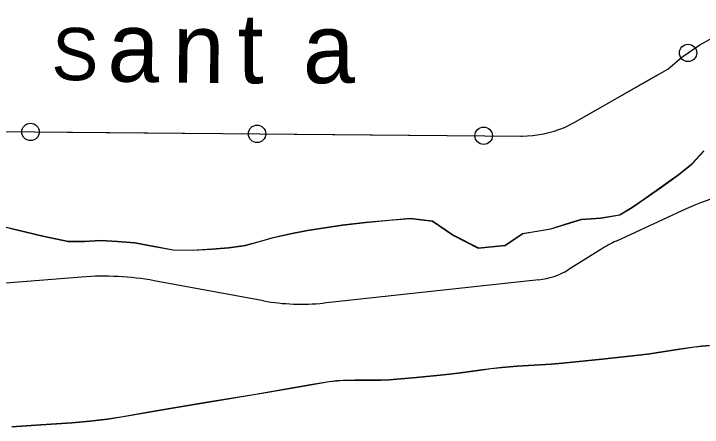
# Model space of a CAD drawing. Extents: x 1219626 to 1426462, y 456797 to 752399.
# Drawn here: x 1248809 to 1256709, y 512141 to 516884 of the extents above; entities that cross this region are included whole.
import ezdxf

# ---------------------------------------------------------------- set-up
doc = ezdxf.new("R2010")
doc.units = 0
for name, color, linetype in [('Bay Text', 7, 'Continuous'), ('Coastal Waterway', 7, 'Continuous'), ('Islands Coastal', 7, 'Continuous'), ('Military Bases', 7, 'Continuous'), ('Narrow River Creek and Branch and Slough', 7, 'Continuous'), ('Uninventoried Roads and Features', 7, 'Continuous')]:
    doc.layers.add(name, color=color, linetype=linetype)

msp = doc.modelspace()

# ---------------------------------------------------------------- linework, layer by layer
at = {"layer": 'Coastal Waterway'}
for centre in [(1256546.3, 516435), (1249001.2, 515528.8), (1251601.2, 515506.8), (1254201.1, 515484.8)]:
    msp.add_circle(centre, 99.8, dxfattribs=at)
at = {"layer": 'Islands Coastal'}
for points in [[(1248660.5, 514452.5), (1248855.7, 514406.4), (1249143.6, 514335.1), (1249434.5, 514275.1), (1249619.3, 514275.3), (1249804.4, 514285.1), (1250001.4, 514276.4), (1250198.2, 514261.2), (1250419.1, 514217.8), (1250639.7, 514177.7), (1250860.3, 514173.8), (1251081.3, 514185.6), (1251274.8, 514201), (1251467.1, 514229.4), (1251627.6, 514273.5), (1251787.3, 514318.9), (1251982.7, 514361.9), (1252179.1, 514400.4), (1252378.7, 514433.1), (1252578.9, 514462.1), (1252845.2, 514492.9), (1253111.9, 514517.8), (1253363, 514538.3), (1253613.1, 514507.8), (1253855.7, 514344.7), (1254140.2, 514199.5), (1254448.4, 514229.4), (1254647.3, 514364.6), (1254809.4, 514391.3), (1254971.5, 514418.3), (1255147.5, 514473.1), (1255323.5, 514527.7), (1255545.6, 514541.8), (1255761.1, 514579.4), (1255903.5, 514664.7), (1256039.5, 514758.4), (1256238.3, 514897.4), (1256435.3, 515038.9), (1256591.4, 515163), (1256725.7, 515311.3)], [(1256791.3, 513075.8), (1256705.6, 513068.2), (1256620.1, 513058.4), (1256449.7, 513033.9), (1256109.3, 512980.9), (1256011.7, 512968.4), (1255559.5, 512918.3), (1255106.8, 512873), (1254976.3, 512862.3), (1254845.7, 512853.7), (1254584.5, 512837.5), (1254410.6, 512823.2), (1254284.8, 512809.3), (1254159.1, 512793), (1253908.1, 512758.3), (1253740.4, 512737.7), (1253429.3, 512707.4), (1253117.9, 512682), (1253019.2, 512677.1), (1252920.2, 512676.1), (1252722, 512677.9), (1252590.1, 512675.4), (1252515.1, 512670.4), (1252429.7, 512660.2), (1252213, 512624.7), (1251996.8, 512586.6), (1251564.6, 512511), (1251084.2, 512432.4), (1250603.9, 512353.9), (1250334.9, 512306.3), (1250066, 512258.4), (1249885.9, 512230.5), (1249783.5, 512217.5), (1249680.8, 512206.4), (1249475, 512188.8), (1249062.7, 512162), (1248788.1, 512141)]]:
    msp.add_lwpolyline(points, dxfattribs=at)
at = {"layer": 'Military Bases'}
for points in [[(1248660, 514449.5), (1248855, 514403.5), (1249142.9, 514332.2), (1249434.2, 514272.1), (1249619.4, 514272.3), (1249804.4, 514282.1), (1250001.2, 514273.4), (1250197.8, 514258.2), (1250418.5, 514214.9), (1250639.4, 514174.7), (1250860.4, 514170.8), (1251081.5, 514182.6), (1251275.1, 514198), (1251467.7, 514226.4), (1251628.4, 514270.6), (1251788, 514316), (1251983.3, 514359), (1252179.6, 514397.5), (1252379.1, 514430.1), (1252579.3, 514459.1), (1252845.5, 514489.9), (1253112.2, 514514.8), (1253363, 514535.3), (1253612, 514504.9), (1253854.2, 514342.1), (1254139.6, 514196.5), (1254449.5, 514226.5), (1254648.5, 514361.8), (1254809.9, 514388.4), (1254972.2, 514415.4), (1255148.4, 514470.2), (1255324.1, 514524.7), (1255546, 514538.8), (1255762.2, 514576.6), (1255905.1, 514662.1), (1256041.2, 514756), (1256240, 514894.9), (1256437.1, 515036.5), (1256593.5, 515160.8), (1256728.3, 515309.7)], [(1256791.1, 513078.8), (1256705.3, 513071.2), (1256619.8, 513061.3), (1256449.3, 513036.9), (1256108.9, 512983.8), (1256011.3, 512971.4), (1255559.2, 512921.2), (1255106.5, 512876), (1254976.1, 512865.3), (1254845.6, 512856.7), (1254584.3, 512840.5), (1254410.4, 512826.2), (1254284.4, 512812.3), (1254158.7, 512795.9), (1253907.7, 512761.3), (1253740.1, 512740.7), (1253429, 512710.4), (1253117.7, 512685), (1253019.1, 512680.1), (1252920.2, 512679.1), (1252721.9, 512680.9), (1252590, 512678.4), (1252514.8, 512673.4), (1252429.3, 512663.1), (1252212.5, 512627.7), (1251996.3, 512589.6), (1251564.1, 512513.9), (1251083.8, 512435.4), (1250603.4, 512356.8), (1250334.4, 512309.3), (1250065.5, 512261.3), (1249885.5, 512233.5), (1249783.1, 512220.5), (1249680.5, 512209.4), (1249474.8, 512191.8), (1249062.5, 512165), (1248787.8, 512144)]]:
    msp.add_lwpolyline(points, dxfattribs=at)
at = {"layer": 'Narrow River Creek and Branch and Slough'}
for p, q in [((1255240.6, 515635.7), (1256313, 516249.2)), ((1245078.8, 515561.9), (1254641.2, 515481.1))]:
    msp.add_line(p, q, dxfattribs=at)
for points in [[(1256313, 516249.2), (1256474.6, 516385.5), (1256681.3, 516528.3), (1256901.8, 516648.7), (1257133.6, 516745.4), (1257374.3, 516817.3), (1257621.2, 516863.7), (1257871.6, 516884), (1258122.8, 516878)], [(1255443.7, 515751.9), (1256203.3, 516186.4)], [(1254626, 515481.2), (1254641.2, 515481.1), (1254764.5, 515486.4), (1254888.8, 515504.8), (1255010.4, 515536), (1255128.1, 515579.9), (1255240.6, 515635.7), (1255443.7, 515751.9)], [(1254641.2, 515481.1), (1254764.5, 515486.4), (1254888.8, 515504.8), (1255010.4, 515536), (1255128.1, 515579.9), (1255240.6, 515635.7)], [(1249426.2, 515525.2), (1250301.2, 515517.8)], [(1250301.2, 515517.8), (1251176.2, 515510.4)], [(1252026.1, 515503.2), (1252901.1, 515495.8)], [(1252901.1, 515495.8), (1253776.1, 515488.4)]]:
    msp.add_lwpolyline(points, dxfattribs=at)
at = {"layer": 'Uninventoried Roads and Features'}
for p, q in [((1256526.3, 514645.9), (1255723.2, 514277.2)), ((1255544.8, 514181.2), (1255170.5, 513948.1)), ((1249587.9, 513863.3), (1248461.2, 513772.7)), ((1251674.9, 513591.4), (1250420.8, 513821.2)), ((1254833.2, 513831.7), (1252364.3, 513565.9))]:
    msp.add_line(p, q, dxfattribs=at)
for centre, radius, start, end in [((1257861.4, 511737.7), 3200, 97.96654, 114.65814), ((1256390.7, 512823.1), 1600, 114.65814, 121.91749), ((1254747.6, 514627.1), 800, 276.144, 301.91749), ((1249844.2, 510673.6), 3200, 79.61891, 94.59497), ((1252107.4, 515952.1), 2400, 259.61891, 276.144)]:
    msp.add_arc(centre, radius, start, end, dxfattribs=at)

# ---------------------------------------------------------------- texts
at = {"layer": 'Bay Text'}
for s, height, rotation, p in [('t', 800, 0.03237, (1251379.1, 516085.7)), ('S', 600, 358.24582, (1249238, 516129.9)), ('a', 800, 358.85574, (1249880.2, 516109.6)), ('n', 800, 359.40543, (1250629.6, 516094.1)), ('a', 800, 0.59728, (1252128.7, 516085.7))]:
    msp.add_text(s, height=height, rotation=rotation, dxfattribs=at).set_placement(p)

doc.saveas('drawing.dxf')
